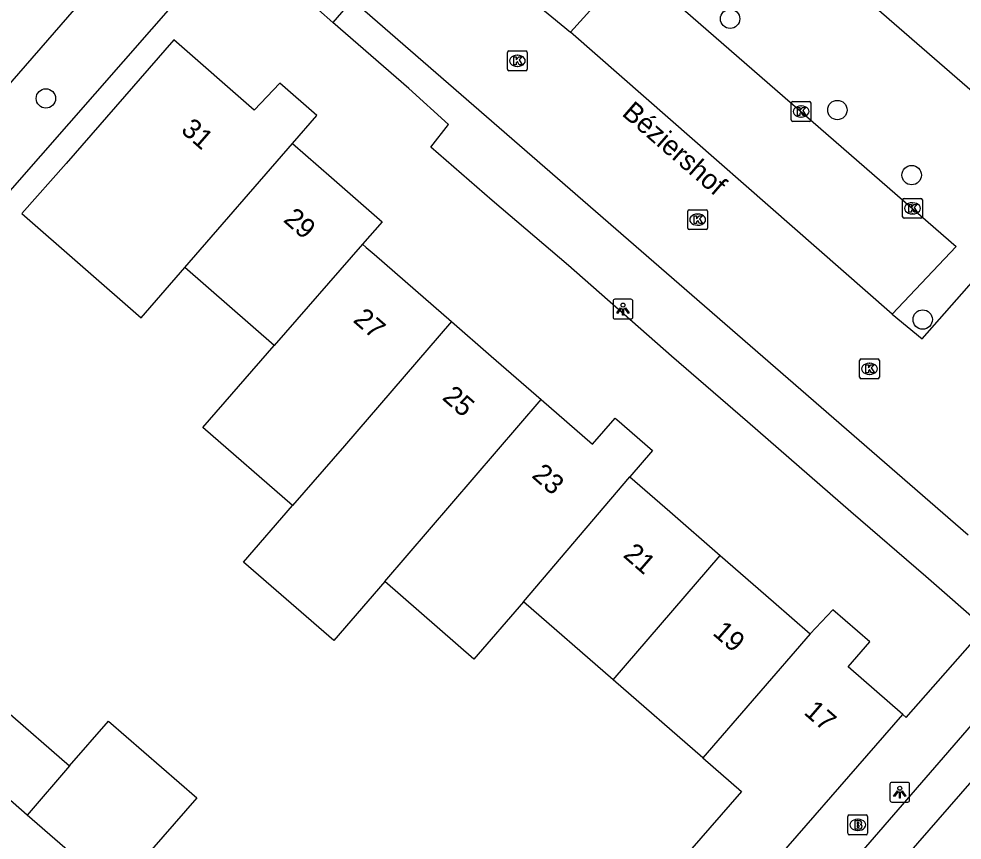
# Model space of a CAD drawing. Extents: x 158474 to 159560, y 388525 to 389605.
# Drawn here: x 158911.21 to 158958.87, y 388782.44 to 388823.92 of the extents above; entities that cross this region are included whole.
import ezdxf

# ---------------------------------------------------------------- set-up
doc = ezdxf.new("R2010")
doc.units = 0
for name, color, linetype in [('IMGEO_Boom', 7, 'Continuous'), ('IMGEO_Brandkraan', 7, 'Continuous'), ('IMGEO_Fietspad_gesloten', 7, 'Continuous'), ('IMGEO_Haag', 7, 'Continuous'), ('IMGEO_Kolk', 7, 'Continuous'), ('IMGEO_Lichtpunt', 7, 'Continuous'), ('IMGEO_Openbare_ruimte_label', 7, 'Continuous'), ('IMGEO_Pand', 7, 'Continuous'), ('IMGEO_Pand_nummerreeks', 7, 'Continuous'), ('IMGEO_Rijbaan_lokaal_open', 7, 'Continuous'), ('IMGEO_Voetpad_open', 7, 'Continuous')]:
    doc.layers.add(name, color=color, linetype=linetype)

msp = doc.modelspace()

# ---------------------------------------------------------------- linework, layer by layer
at = {"layer": 'IMGEO_Boom'}
for centre in [(158947.149, 388823.921), (158912.572, 388819.898), (158952.569, 388819.313), (158956.324, 388816.027), (158956.881, 388808.732)]:
    msp.add_circle(centre, 0.489, dxfattribs=at)
at = {"layer": 'IMGEO_Brandkraan'}
for p, q in [((158953.099, 388782.788), (158953.099, 388783.64)), ((158953.174, 388783.714), (158954.026, 388783.714)), ((158953.587, 388783.494), (158953.612, 388783.494)), ((158954.1, 388783.64), (158954.1, 388782.788)), ((158954.026, 388782.714), (158953.174, 388782.714)), ((158953.61, 388782.934), (158953.585, 388782.934))]:
    msp.add_line(p, q, dxfattribs=at)
for points in [[(158953.099, 388782.788), (158953.099, 388783.64)], [(158953.174, 388783.714), (158954.026, 388783.714)], [(158954.1, 388783.64), (158954.1, 388782.788)], [(158953.447, 388783.414), (158953.447, 388783.014), (158953.66, 388783.014)], [(158953.678, 388783.414), (158953.447, 388783.414)], [(158953.626, 388783.333), (158953.572, 388783.333), (158953.572, 388783.257)], [(158953.572, 388783.257), (158953.625, 388783.257)], [(158953.634, 388783.181), (158953.572, 388783.181), (158953.572, 388783.1)], [(158953.572, 388783.1), (158953.634, 388783.1)], [(158954.026, 388782.714), (158953.174, 388782.714)]]:
    msp.add_lwpolyline(points, dxfattribs=at)
for centre, radius, start, end in [((158953.176, 388783.638), 0.0765, 91.552, 178.448), ((158953.176, 388783.638), 0.0765, 91.552, 178.448), ((158954.024, 388783.638), 0.0765, 1.552, 88.448), ((158954.024, 388783.638), 0.0765, 1.552, 88.448), ((158953.627, 388783.295), 0.0379, 267.8285, 90.9355), ((158953.635, 388783.14), 0.0404, 269.8759, 90.5077), ((158953.666, 388783.265), 0.251, 268.6676, 293.5347), ((158953.682, 388783.269), 0.145, 59.4692, 91.5367), ((158953.707, 388783.316), 0.0922, 285.5137, 58.1501), ((158953.712, 388783.124), 0.105, 301.3115, 78.989), ((158953.176, 388782.79), 0.0765, 181.552, 268.448), ((158953.176, 388782.79), 0.0765, 181.552, 268.448), ((158954.024, 388782.79), 0.0765, 271.552, 358.448), ((158954.024, 388782.79), 0.0765, 271.552, 358.448)]:
    msp.add_arc(centre, radius, start, end, dxfattribs=at)
for centre, major_axis, ratio, start_param, end_param in [((158953.586, 388783.214), (-0.387, 0.002), 0.722429, 4.712389, 7.853982), ((158953.611, 388783.214), (-0.39, 0.002), 0.717154, 1.570796, 4.712389)]:
    msp.add_ellipse(centre, major_axis=major_axis, ratio=ratio, start_param=start_param, end_param=end_param, dxfattribs=at)
at = {"layer": 'IMGEO_Fietspad_gesloten'}
msp.add_lwpolyline([(158892.838, 388800.078), (158918.64, 388829.712)], dxfattribs=at)
at = {"layer": 'IMGEO_Haag'}
msp.add_lwpolyline([(158922.086, 388828.178), (158895.45, 388797.816)], dxfattribs=at)
at = {"layer": 'IMGEO_Kolk'}
for p, q in [((158935.898, 388821.371), (158935.898, 388822.223)), ((158935.973, 388822.297), (158936.825, 388822.297)), ((158936.899, 388822.223), (158936.899, 388821.371)), ((158936.386, 388822.077), (158936.411, 388822.077)), ((158936.825, 388821.297), (158935.973, 388821.297)), ((158936.409, 388821.517), (158936.384, 388821.517)), ((158950.311, 388819.739), (158951.163, 388819.739)), ((158950.236, 388818.813), (158950.236, 388819.665)), ((158950.724, 388819.519), (158950.749, 388819.519)), ((158951.237, 388819.665), (158951.237, 388818.813)), ((158950.747, 388818.959), (158950.722, 388818.959)), ((158951.163, 388818.739), (158950.311, 388818.739)), ((158955.864, 388813.922), (158955.864, 388814.774)), ((158955.939, 388814.848), (158956.791, 388814.848)), ((158956.352, 388814.628), (158956.377, 388814.628)), ((158956.865, 388814.774), (158956.865, 388813.922)), ((158945.009, 388813.351), (158945.009, 388814.203)), ((158945.084, 388814.277), (158945.936, 388814.277)), ((158945.497, 388814.057), (158945.522, 388814.057)), ((158946.01, 388814.203), (158946.01, 388813.351)), ((158956.375, 388814.068), (158956.35, 388814.068)), ((158956.791, 388813.848), (158955.939, 388813.848)), ((158945.936, 388813.277), (158945.084, 388813.277)), ((158945.52, 388813.497), (158945.495, 388813.497)), ((158953.693, 388805.818), (158953.693, 388806.67)), ((158953.768, 388806.744), (158954.62, 388806.744)), ((158954.181, 388806.524), (158954.206, 388806.524)), ((158954.694, 388806.67), (158954.694, 388805.818)), ((158954.204, 388805.964), (158954.179, 388805.964)), ((158954.62, 388805.744), (158953.768, 388805.744))]:
    msp.add_line(p, q, dxfattribs=at)
for points in [[(158935.898, 388821.371), (158935.898, 388822.223)], [(158935.973, 388822.297), (158936.825, 388822.297)], [(158936.899, 388822.223), (158936.899, 388821.371)], [(158936.219, 388821.997), (158936.342, 388821.997), (158936.342, 388821.846), (158936.472, 388821.997), (158936.636, 388821.997), (158936.49, 388821.846), (158936.643, 388821.597), (158936.491, 388821.597), (158936.406, 388821.761), (158936.342, 388821.694), (158936.342, 388821.597), (158936.219, 388821.597), (158936.219, 388821.997)], [(158936.825, 388821.297), (158935.973, 388821.297)], [(158950.311, 388819.739), (158951.163, 388819.739)], [(158950.236, 388818.813), (158950.236, 388819.665)], [(158950.557, 388819.439), (158950.68, 388819.439), (158950.68, 388819.288), (158950.81, 388819.439), (158950.974, 388819.439), (158950.828, 388819.288), (158950.981, 388819.039), (158950.829, 388819.039), (158950.744, 388819.203), (158950.68, 388819.136), (158950.68, 388819.039), (158950.557, 388819.039), (158950.557, 388819.439)], [(158951.237, 388819.665), (158951.237, 388818.813)], [(158951.163, 388818.739), (158950.311, 388818.739)], [(158955.864, 388813.922), (158955.864, 388814.774)], [(158955.939, 388814.848), (158956.791, 388814.848)], [(158956.185, 388814.548), (158956.308, 388814.548), (158956.308, 388814.397), (158956.438, 388814.548), (158956.602, 388814.548), (158956.456, 388814.397), (158956.609, 388814.148), (158956.457, 388814.148), (158956.372, 388814.312), (158956.308, 388814.245), (158956.308, 388814.148), (158956.185, 388814.148), (158956.185, 388814.548)], [(158956.865, 388814.774), (158956.865, 388813.922)], [(158945.009, 388813.351), (158945.009, 388814.203)], [(158945.084, 388814.277), (158945.936, 388814.277)], [(158946.01, 388814.203), (158946.01, 388813.351)], [(158945.33, 388813.977), (158945.453, 388813.977), (158945.453, 388813.826), (158945.583, 388813.977), (158945.747, 388813.977), (158945.601, 388813.826), (158945.754, 388813.577), (158945.602, 388813.577), (158945.517, 388813.741), (158945.453, 388813.674), (158945.453, 388813.577), (158945.33, 388813.577), (158945.33, 388813.977)], [(158956.791, 388813.848), (158955.939, 388813.848)], [(158945.936, 388813.277), (158945.084, 388813.277)], [(158953.693, 388805.818), (158953.693, 388806.67)], [(158953.768, 388806.744), (158954.62, 388806.744)], [(158954.014, 388806.444), (158954.137, 388806.444), (158954.137, 388806.293), (158954.267, 388806.444), (158954.431, 388806.444), (158954.285, 388806.293), (158954.438, 388806.044), (158954.286, 388806.044), (158954.201, 388806.208), (158954.137, 388806.141), (158954.137, 388806.044), (158954.014, 388806.044), (158954.014, 388806.444)], [(158954.694, 388806.67), (158954.694, 388805.818)], [(158954.62, 388805.744), (158953.768, 388805.744)]]:
    msp.add_lwpolyline(points, dxfattribs=at)
for centre, start, end in [((158935.975, 388822.221), 91.552, 178.448), ((158935.975, 388822.221), 91.552, 178.448), ((158936.823, 388822.221), 1.552, 88.448), ((158936.823, 388822.221), 1.552, 88.448), ((158935.975, 388821.373), 181.552, 268.448), ((158935.975, 388821.373), 181.552, 268.448), ((158936.823, 388821.373), 271.552, 358.448), ((158936.823, 388821.373), 271.552, 358.448), ((158950.313, 388819.663), 91.552, 178.448), ((158950.313, 388819.663), 91.552, 178.448), ((158951.161, 388819.663), 1.552, 88.448), ((158951.161, 388819.663), 1.552, 88.448), ((158950.313, 388818.815), 181.552, 268.448), ((158950.313, 388818.815), 181.552, 268.448), ((158951.161, 388818.815), 271.552, 358.448), ((158951.161, 388818.815), 271.552, 358.448), ((158955.941, 388814.772), 91.552, 178.448), ((158955.941, 388814.772), 91.552, 178.448), ((158956.789, 388814.772), 1.552, 88.448), ((158956.789, 388814.772), 1.552, 88.448), ((158945.086, 388814.201), 91.552, 178.448), ((158945.086, 388814.201), 91.552, 178.448), ((158945.934, 388814.201), 1.552, 88.448), ((158945.934, 388814.201), 1.552, 88.448), ((158955.941, 388813.924), 181.552, 268.448), ((158955.941, 388813.924), 181.552, 268.448), ((158956.789, 388813.924), 271.552, 358.448), ((158956.789, 388813.924), 271.552, 358.448), ((158945.086, 388813.353), 181.552, 268.448), ((158945.086, 388813.353), 181.552, 268.448), ((158945.934, 388813.353), 271.552, 358.448), ((158945.934, 388813.353), 271.552, 358.448), ((158953.77, 388806.668), 91.552, 178.448), ((158953.77, 388806.668), 91.552, 178.448), ((158954.618, 388806.668), 1.552, 88.448), ((158954.618, 388806.668), 1.552, 88.448), ((158953.77, 388805.82), 181.552, 268.448), ((158953.77, 388805.82), 181.552, 268.448), ((158954.618, 388805.82), 271.552, 358.448), ((158954.618, 388805.82), 271.552, 358.448)]:
    msp.add_arc(centre, 0.0765, start, end, dxfattribs=at)
for centre, major_axis, ratio, start_param, end_param in [((158936.385, 388821.797), (-0.387, 0.002), 0.722429, 4.712389, 7.853982), ((158936.41, 388821.797), (-0.39, 0.002), 0.717154, 1.570796, 4.712389), ((158950.723, 388819.239), (-0.387, 0.002), 0.722429, 4.712389, 7.853982), ((158950.748, 388819.239), (-0.39, 0.002), 0.717154, 1.570796, 4.712389), ((158956.351, 388814.348), (-0.387, 0.002), 0.722429, 4.712389, 7.853982), ((158956.376, 388814.348), (-0.39, 0.002), 0.717154, 1.570796, 4.712389), ((158945.496, 388813.777), (-0.387, 0.002), 0.722429, 4.712389, 7.853982), ((158945.521, 388813.777), (-0.39, 0.002), 0.717154, 1.570796, 4.712389), ((158954.18, 388806.244), (-0.387, 0.002), 0.722429, 4.712389, 7.853982), ((158954.205, 388806.244), (-0.39, 0.002), 0.717154, 1.570796, 4.712389)]:
    msp.add_ellipse(centre, major_axis=major_axis, ratio=ratio, start_param=start_param, end_param=end_param, dxfattribs=at)
at = {"layer": 'IMGEO_Lichtpunt'}
for p, q in [((158942.139, 388809.759), (158941.331, 388809.759)), ((158942.139, 388809.759), (158941.331, 388809.759)), ((158941.237, 388809.664), (158941.237, 388808.857)), ((158941.237, 388809.664), (158941.237, 388808.857)), ((158942.233, 388808.857), (158942.233, 388809.664)), ((158942.233, 388808.857), (158942.233, 388809.664)), ((158941.331, 388808.763), (158942.139, 388808.763)), ((158941.331, 388808.763), (158942.139, 388808.763)), ((158955.226, 388785.266), (158955.226, 388784.459)), ((158955.226, 388785.266), (158955.226, 388784.459)), ((158956.128, 388785.361), (158955.32, 388785.361)), ((158956.128, 388785.361), (158955.32, 388785.361)), ((158956.222, 388784.459), (158956.222, 388785.266)), ((158956.222, 388784.459), (158956.222, 388785.266)), ((158955.32, 388784.365), (158956.128, 388784.365)), ((158955.32, 388784.365), (158956.128, 388784.365))]:
    msp.add_line(p, q, dxfattribs=at)
for points in [[(158941.611, 388809.328), (158941.65, 388809.3), (158941.462, 388809.038), (158941.424, 388809.065), (158941.611, 388809.328)], [(158941.713, 388809.28), (158941.76, 388809.28), (158941.76, 388808.958), (158941.713, 388808.958), (158941.713, 388809.28)], [(158941.823, 388809.3), (158941.861, 388809.327), (158942.048, 388809.065), (158942.009, 388809.037), (158941.823, 388809.3)], [(158955.6, 388784.93), (158955.639, 388784.902), (158955.451, 388784.64), (158955.413, 388784.667), (158955.6, 388784.93)], [(158955.812, 388784.902), (158955.85, 388784.929), (158956.037, 388784.667), (158955.998, 388784.639), (158955.812, 388784.902)], [(158955.702, 388784.882), (158955.749, 388784.882), (158955.749, 388784.56), (158955.702, 388784.56), (158955.702, 388784.882)]]:
    msp.add_lwpolyline(points, dxfattribs=at)
for centre in [(158941.736, 388809.462), (158955.725, 388785.064)]:
    msp.add_circle(centre, 0.0994, dxfattribs=at)
for centre, start, end in [((158941.331, 388809.664), 90, 180), ((158941.331, 388809.664), 90, 180), ((158942.139, 388809.664), 0, 90), ((158942.139, 388809.664), 0, 90), ((158941.331, 388808.857), 180, 270), ((158941.331, 388808.857), 180, 270), ((158942.139, 388808.857), 270, 0), ((158942.139, 388808.857), 270, 360), ((158955.32, 388785.266), 90, 180), ((158955.32, 388785.266), 90, 180), ((158956.128, 388785.266), 0, 90), ((158956.128, 388785.266), 0, 90), ((158955.32, 388784.459), 180, 270), ((158955.32, 388784.459), 180, 270), ((158956.128, 388784.459), 270, 0), ((158956.128, 388784.459), 270, 360)]:
    msp.add_arc(centre, 0.0946, start, end, dxfattribs=at)
at = {"layer": 'IMGEO_Pand'}
for points in [[(158925.036, 388817.62), (158926.271, 388819.033), (158924.4, 388820.668), (158923.096, 388819.313), (158919.045, 388822.851), (158913.593, 388816.605), (158911.364, 388814.08), (158917.382, 388808.826), (158919.597, 388811.364)], [(158919.597, 388811.364), (158925.036, 388817.62)], [(158925.036, 388817.62), (158926.999, 388815.907), (158929.568, 388813.664), (158928.581, 388812.533)], [(158928.581, 388812.533), (158924.117, 388807.418)], [(158928.581, 388812.533), (158928.766, 388812.372), (158929.162, 388812.027), (158931.246, 388810.215), (158933.067, 388808.632)], [(158924.117, 388807.418), (158919.597, 388811.364)], [(158933.067, 388808.632), (158927.663, 388802.35), (158925.042, 388799.336)], [(158933.067, 388808.632), (158935.074, 388806.887), (158937.593, 388804.696)], [(158925.042, 388799.336), (158920.505, 388803.282), (158924.117, 388807.418)], [(158929.695, 388795.506), (158937.593, 388804.696)], [(158937.593, 388804.696), (158940.193, 388802.435), (158941.34, 388803.758), (158941.42, 388803.688), (158943.23, 388802.122), (158942.08, 388800.794)], [(158936.716, 388794.476), (158942.08, 388800.794)], [(158942.08, 388800.794), (158944.103, 388799.035), (158946.649, 388796.821)], [(158972.066, 388799.994), (158956.04, 388781.627), (158960.247, 388777.957), (158958.899, 388776.413), (158962.667, 388773.125), (158968.586, 388767.96), (158970.061, 388769.651), (158964.032, 388774.912), (158967.222, 388778.568), (158973.202, 388773.351), (158974.692, 388775.059), (158970.642, 388778.593), (158973.769, 388782.177), (158971.836, 388783.709), (158976.08, 388788.574)], [(158929.695, 388795.506), (158927.128, 388792.519), (158922.564, 388796.487), (158925.042, 388799.336)], [(158941.241, 388790.541), (158946.649, 388796.821)], [(158946.649, 388796.821), (158949.346, 388794.476), (158951.196, 388792.868)], [(158936.716, 388794.476), (158934.203, 388791.586), (158929.695, 388795.506)], [(158941.241, 388790.541), (158936.716, 388794.476)], [(158955.879, 388788.794), (158953.118, 388791.196), (158954.208, 388792.449), (158952.336, 388794.077), (158951.196, 388792.868)], [(158951.196, 388792.868), (158945.765, 388786.607)], [(158945.765, 388786.607), (158941.241, 388790.541)], [(158908.37, 388786.546), (158910.517, 388789.015), (158913.763, 388786.192)], [(158947.815, 388779.521), (158955.879, 388788.794)], [(158913.763, 388786.192), (158915.734, 388788.458), (158920.194, 388784.58), (158916.076, 388779.845)], [(158911.63, 388783.712), (158908.37, 388786.546)], [(158945.765, 388786.607), (158947.724, 388784.903), (158945.099, 388781.884), (158947.815, 388779.521)], [(158913.763, 388786.192), (158911.63, 388783.712)], [(158916.076, 388779.845), (158914.673, 388781.065), (158911.63, 388783.712)]]:
    msp.add_lwpolyline(points, dxfattribs=at)
at = {"layer": 'IMGEO_Rijbaan_lokaal_open'}
for points in [[(158937.853, 388835.702), (158942.646, 388831.471), (158937.005, 388824.955), (158939.082, 388823.238)], [(158927.08, 388823.739), (158924.182, 388826.315)], [(158959.175, 388797.838), (158928.05, 388824.862), (158927.08, 388823.739)], [(158955.341, 388809.01), (158939.082, 388823.238)], [(158955.341, 388809.01), (158956.854, 388807.76), (158959.478, 388810.733), (158962.92, 388814.631), (158969.246, 388809.149), (158965.788, 388805.265)]]:
    msp.add_lwpolyline(points, dxfattribs=at)
at = {"layer": 'IMGEO_Voetpad_open'}
for points in [[(158962.949, 388817.149), (158935.951, 388840.584), (158934.223, 388842.084)], [(158939.082, 388823.238), (158942.175, 388826.678), (158958.574, 388812.427), (158955.341, 388809.01)], [(158955.879, 388788.794), (158956.051, 388788.641), (158960.014, 388793.15), (158957.047, 388795.76), (158953.243, 388799.022), (158948.022, 388803.56), (158944.187, 388806.882), (158938.98, 388811.457), (158935.123, 388814.752), (158932.03, 388817.43), (158932.924, 388818.579), (158930.914, 388820.395), (158927.08, 388823.739)], [(158970.588, 388801.233), (158964.006, 388793.644), (158952.352, 388780.205), (158936.523, 388761.952)]]:
    msp.add_lwpolyline(points, dxfattribs=at)

# ---------------------------------------------------------------- texts
at = {"layer": 'IMGEO_Openbare_ruimte_label'}
msp.add_text('Béziershof', height=1, rotation=319.0135, dxfattribs=at).set_placement((158941.634, 388819.077))
at = {"layer": 'IMGEO_Pand_nummerreeks'}
for s, rotation, p in [('31', 318.8731, (158919.349, 388818.231)), ('29', 318.8788, (158924.525, 388813.711)), ('27', 318.9877, (158928.048, 388808.65)), ('25', 318.9877, (158932.554, 388804.732)), ('23', 318.9894, (158937.079, 388800.797)), ('21', 318.9925, (158941.697, 388796.781)), ('19', 318.9925, (158946.219, 388792.849)), ('17', 318.9762, (158950.83, 388788.839))]:
    msp.add_text(s, height=1, rotation=rotation, dxfattribs=at).set_placement(p)

doc.saveas('drawing.dxf')
